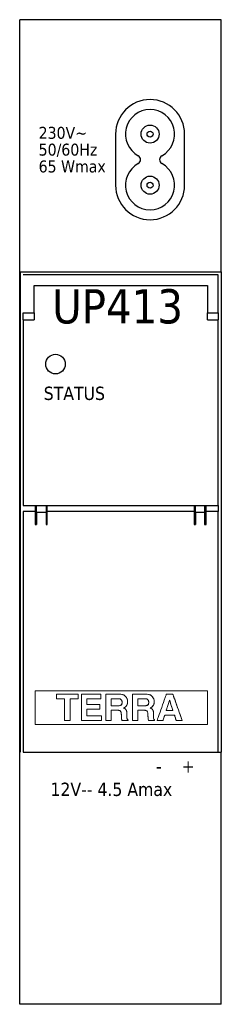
# Model space of a CAD drawing. Header units: millimetres. Extents: x 262469 to 275208, y -32539 to 9411.
# Tile 378 of 428: x 269237 to 269267, y -13188 to -13044. Entities that reach past the tile are written whole.
import ezdxf
from ezdxf.enums import TextEntityAlignment as Align

# ---------------------------------------------------------------- set-up
doc = ezdxf.new("R2010")
doc.units = ezdxf.units.MM
doc.header["$LTSCALE"] = 100
doc.layers.get('0').update_dxf_attribs({"color": 8})
doc.layers.add('$ IE_TELETECHNIKA', color=5, linetype='Continuous', lineweight=30)
doc.styles.add('TAHOMA', font='tahoma.ttf', dxfattribs={"width": 0.85})

# ---------------------------------------------------------------- blocks, each defined once
blk = doc.blocks.new('5_42369')
at = {"color": 7, "style": 'TAHOMA'}
for s, p in [('230V~', (0, 2.64)), ('50/60Hz', (0, -0.16)), ('65 Wmax', (0, -2.96))]:
    blk.add_text(s, height=1.993, dxfattribs=at).set_placement(p, align=Align.TOP_LEFT)

msp = doc.modelspace()

# ---------------------------------------------------------------- linework, layer by layer
at = {"layer": '$ IE_TELETECHNIKA', "color": 7, "linetype": 'Continuous'}
for p, q in [((269237.37, -13187.92), (269237.37, -13043.97)), ((269266.86, -13043.97), (269237.37, -13043.97)), ((269266.86, -13080.83), (269266.86, -13043.97)), ((269251.39, -13060.7), (269251.39, -13068.16)), ((269261.49, -13068.16), (269261.49, -13060.7)), ((269237.46, -13080.83), (269237.46, -13151.06)), ((269237.46, -13080.83), (269266.86, -13080.83)), ((269266.42, -13081.27), (269237.9, -13081.27)), ((269266.42, -13086.83), (269266.42, -13081.27)), ((269266.86, -13080.83), (269266.86, -13151.06)), ((269239.48, -13082.85), (269264.84, -13082.85)), ((269239.48, -13086.83), (269239.48, -13082.85)), ((269264.84, -13082.85), (269264.84, -13086.83)), ((269237.9, -13087.86), (269237.9, -13086.83)), ((269237.9, -13086.83), (269239.48, -13086.83)), ((269239.48, -13086.83), (269239.48, -13087.86)), ((269264.84, -13086.83), (269266.42, -13086.83)), ((269264.84, -13087.86), (269264.84, -13086.83)), ((269266.42, -13086.83), (269266.42, -13087.86)), ((269237.9, -13087.86), (269237.9, -13114.98)), ((269237.9, -13087.86), (269239.48, -13087.86)), ((269264.84, -13087.86), (269266.42, -13087.86)), ((269266.42, -13114.98), (269266.42, -13087.86)), ((269237.9, -13114.98), (269239.65, -13114.98)), ((269237.9, -13115.85), (269237.9, -13151.06)), ((269239.65, -13115.85), (269237.9, -13115.85)), ((269239.65, -13114.98), (269239.65, -13115.85)), ((269239.65, -13114.98), (269241.41, -13114.98)), ((269239.65, -13115.85), (269239.65, -13117.77)), ((269239.81, -13116), (269239.81, -13114.98)), ((269239.81, -13116), (269239.81, -13117.77)), ((269241.26, -13116), (269239.81, -13116)), ((269241.26, -13114.98), (269241.26, -13116)), ((269241.26, -13116), (269241.26, -13117.77)), ((269241.41, -13114.98), (269262.91, -13114.98)), ((269241.41, -13115.85), (269241.41, -13114.98)), ((269241.41, -13117.77), (269241.41, -13115.85)), ((269262.91, -13115.85), (269241.41, -13115.85)), ((269262.91, -13114.98), (269262.91, -13115.85)), ((269262.91, -13114.98), (269264.67, -13114.98)), ((269262.91, -13115.85), (269262.91, -13117.77)), ((269263.11, -13116), (269263.11, -13114.98)), ((269263.11, -13116), (269263.11, -13117.77)), ((269264.4, -13116), (269263.11, -13116)), ((269264.4, -13114.98), (269264.4, -13116)), ((269264.4, -13116), (269264.4, -13117.77)), ((269264.67, -13114.98), (269266.42, -13114.98)), ((269264.67, -13115.85), (269264.67, -13114.98)), ((269264.67, -13117.77), (269264.67, -13115.85)), ((269266.42, -13115.85), (269264.67, -13115.85)), ((269266.42, -13114.98), (269266.42, -13115.85)), ((269266.42, -13151.06), (269266.42, -13115.85)), ((269239.65, -13117.77), (269239.81, -13117.77)), ((269241.26, -13117.77), (269241.41, -13117.77)), ((269262.91, -13117.77), (269263.11, -13117.77)), ((269264.4, -13117.77), (269264.67, -13117.77)), ((269237.9, -13151.06), (269266.42, -13151.06)), ((269266.42, -13151.06), (269266.86, -13151.06)), ((269266.86, -13187.92), (269266.86, -13151.06)), ((269266.86, -13187.92), (269237.37, -13187.92))]:
    msp.add_line(p, q, dxfattribs=at)
at = {"layer": '$ IE_TELETECHNIKA', "color": 7, "linetype": 'Continuous', "lineweight": 0}
msp.add_lwpolyline([(269239.63, -13142.08), (269239.63, -13147.03), (269264.83, -13147.03), (269264.83, -13142.08), (269239.63, -13142.08)], dxfattribs=at)
for points in [[(269243.93, -13146.45), (269243.93, -13146.44), (269243.93, -13146.42), (269243.93, -13146.37), (269243.93, -13146.31), (269243.93, -13146.24), (269243.93, -13146.16), (269243.93, -13146.06), (269243.93, -13145.95), (269243.93, -13145.71), (269243.93, -13145.44), (269243.93, -13145.16), (269243.93, -13144.86), (269243.93, -13144.56), (269243.93, -13144.27), (269243.93, -13144), (269243.93, -13143.76), (269243.93, -13143.66), (269243.93, -13143.56), (269243.93, -13143.47), (269243.93, -13143.4), (269243.93, -13143.34), (269243.93, -13143.3), (269243.93, -13143.27), (269243.93, -13143.26), (269243.91, -13143.26), (269243.88, -13143.26), (269243.82, -13143.26), (269243.75, -13143.26), (269243.66, -13143.26), (269243.56, -13143.26), (269243.35, -13143.26), (269243.13, -13143.26), (269243.03, -13143.26), (269242.95, -13143.26), (269242.87, -13143.26), (269242.81, -13143.26), (269242.78, -13143.26), (269242.76, -13143.26), (269242.76, -13143.26), (269242.76, -13143.24), (269242.76, -13143.2), (269242.76, -13143.16), (269242.76, -13143.05), (269242.76, -13142.92), (269242.76, -13142.8), (269242.76, -13142.69), (269242.76, -13142.64), (269242.76, -13142.61), (269242.76, -13142.59), (269242.76, -13142.58), (269242.77, -13142.58), (269242.8, -13142.58), (269242.84, -13142.58), (269242.9, -13142.58), (269242.97, -13142.58), (269243.05, -13142.58), (269243.15, -13142.58), (269243.26, -13142.58), (269243.49, -13142.58), (269243.76, -13142.58), (269244.04, -13142.58), (269244.34, -13142.58), (269244.63, -13142.58), (269244.91, -13142.58), (269245.18, -13142.58), (269245.42, -13142.58), (269245.52, -13142.58), (269245.62, -13142.58), (269245.7, -13142.58), (269245.77, -13142.58), (269245.83, -13142.58), (269245.87, -13142.58), (269245.9, -13142.58), (269245.91, -13142.58), (269245.91, -13142.59), (269245.91, -13142.61), (269245.91, -13142.64), (269245.91, -13142.69), (269245.91, -13142.8), (269245.91, -13142.92), (269245.91, -13143.05), (269245.91, -13143.16), (269245.91, -13143.2), (269245.91, -13143.24), (269245.91, -13143.26), (269245.91, -13143.26), (269245.89, -13143.26), (269245.86, -13143.26), (269245.8, -13143.26), (269245.73, -13143.26), (269245.64, -13143.26), (269245.54, -13143.26), (269245.32, -13143.26), (269245.11, -13143.26), (269245.01, -13143.26), (269244.92, -13143.26), (269244.85, -13143.26), (269244.79, -13143.26), (269244.75, -13143.26), (269244.74, -13143.26), (269244.74, -13143.27), (269244.74, -13143.3), (269244.74, -13143.34), (269244.74, -13143.4), (269244.74, -13143.47), (269244.74, -13143.56), (269244.74, -13143.66), (269244.74, -13143.76), (269244.74, -13144), (269244.74, -13144.27), (269244.74, -13144.56), (269244.74, -13144.86), (269244.74, -13145.16), (269244.74, -13145.44), (269244.74, -13145.71), (269244.74, -13145.95), (269244.74, -13146.06), (269244.74, -13146.16), (269244.74, -13146.24), (269244.74, -13146.31), (269244.74, -13146.37), (269244.74, -13146.42), (269244.74, -13146.44), (269244.74, -13146.45), (269244.73, -13146.45), (269244.7, -13146.45), (269244.66, -13146.45), (269244.61, -13146.45), (269244.48, -13146.45), (269244.33, -13146.45), (269244.18, -13146.45), (269244.05, -13146.45), (269244, -13146.45), (269243.96, -13146.45), (269243.94, -13146.45)], [(269243.93, -13146.45), (269243.93, -13146.44), (269243.93, -13146.42), (269243.93, -13146.37), (269243.93, -13146.31), (269243.93, -13146.24), (269243.93, -13146.16), (269243.93, -13146.06), (269243.93, -13145.95), (269243.93, -13145.71), (269243.93, -13145.44), (269243.93, -13145.16), (269243.93, -13144.86), (269243.93, -13144.56), (269243.93, -13144.27), (269243.93, -13144), (269243.93, -13143.76), (269243.93, -13143.66), (269243.93, -13143.56), (269243.93, -13143.47), (269243.93, -13143.4), (269243.93, -13143.34), (269243.93, -13143.3), (269243.93, -13143.27), (269243.93, -13143.26), (269243.92, -13143.26), (269243.91, -13143.26), (269243.89, -13143.26), (269243.86, -13143.26), (269243.8, -13143.26), (269243.73, -13143.26), (269243.64, -13143.26), (269243.52, -13143.26), (269243.38, -13143.26), (269243.09, -13143.26), (269242.96, -13143.26), (269242.86, -13143.26), (269242.82, -13143.26), (269242.79, -13143.26), (269242.77, -13143.26), (269242.76, -13143.26), (269242.76, -13143.26), (269242.76, -13143.24), (269242.76, -13143.22), (269242.76, -13143.19), (269242.76, -13143.15), (269242.76, -13143.09), (269242.76, -13143.02), (269242.76, -13142.94), (269242.76, -13142.77), (269242.76, -13142.7), (269242.76, -13142.64), (269242.76, -13142.6), (269242.76, -13142.58), (269242.77, -13142.58), (269242.78, -13142.58), (269242.81, -13142.58), (269242.86, -13142.58), (269242.9, -13142.58), (269242.96, -13142.58), (269243.02, -13142.58), (269243.1, -13142.58), (269243.19, -13142.58), (269243.29, -13142.58), (269243.41, -13142.58), (269243.55, -13142.58), (269243.71, -13142.58), (269243.88, -13142.58), (269244.25, -13142.58), (269244.64, -13142.58), (269245.02, -13142.58), (269245.2, -13142.58), (269245.37, -13142.58), (269245.52, -13142.58), (269245.65, -13142.58), (269245.76, -13142.58), (269245.84, -13142.58), (269245.89, -13142.58), (269245.91, -13142.58), (269245.91, -13142.58), (269245.91, -13142.6), (269245.91, -13142.62), (269245.91, -13142.65), (269245.91, -13142.7), (269245.91, -13142.75), (269245.91, -13142.82), (269245.91, -13142.9), (269245.91, -13143.07), (269245.91, -13143.15), (269245.91, -13143.21), (269245.91, -13143.25), (269245.91, -13143.26), (269245.9, -13143.26), (269245.89, -13143.26), (269245.87, -13143.26), (269245.84, -13143.26), (269245.78, -13143.26), (269245.71, -13143.26), (269245.62, -13143.26), (269245.49, -13143.26), (269245.36, -13143.26), (269245.07, -13143.26), (269244.94, -13143.26), (269244.84, -13143.26), (269244.8, -13143.26), (269244.77, -13143.26), (269244.75, -13143.26), (269244.74, -13143.26), (269244.74, -13143.27), (269244.74, -13143.28), (269244.74, -13143.31), (269244.74, -13143.36), (269244.74, -13143.41), (269244.74, -13143.46), (269244.74, -13143.52), (269244.74, -13143.6), (269244.74, -13143.69), (269244.74, -13143.8), (269244.74, -13143.92), (269244.74, -13144.06), (269244.74, -13144.22), (269244.74, -13144.39), (269244.74, -13144.77), (269244.74, -13145.17), (269244.74, -13145.56), (269244.74, -13145.74), (269244.74, -13145.91), (269244.74, -13146.06), (269244.74, -13146.19), (269244.74, -13146.3), (269244.74, -13146.38), (269244.74, -13146.43), (269244.74, -13146.45), (269244.74, -13146.45), (269244.71, -13146.45), (269244.69, -13146.45), (269244.65, -13146.45), (269244.6, -13146.45), (269244.54, -13146.45), (269244.45, -13146.45), (269244.36, -13146.45), (269244.16, -13146.45), (269244.07, -13146.45), (269243.99, -13146.45), (269243.94, -13146.45)], [(269246.39, -13146.45), (269246.39, -13146.44), (269246.39, -13146.43), (269246.39, -13146.4), (269246.39, -13146.36), (269246.39, -13146.3), (269246.39, -13146.24), (269246.39, -13146.09), (269246.39, -13145.91), (269246.39, -13145.71), (269246.39, -13145.47), (269246.39, -13145.23), (269246.39, -13144.7), (269246.39, -13144.16), (269246.39, -13143.89), (269246.39, -13143.64), (269246.39, -13143.4), (269246.39, -13143.19), (269246.39, -13143), (269246.39, -13142.84), (269246.39, -13142.77), (269246.39, -13142.71), (269246.39, -13142.66), (269246.39, -13142.62), (269246.39, -13142.6), (269246.39, -13142.58), (269246.39, -13142.58), (269246.44, -13142.58), (269246.51, -13142.58), (269246.61, -13142.58), (269246.74, -13142.58), (269246.88, -13142.58), (269247.05, -13142.58), (269247.23, -13142.58), (269247.41, -13142.58), (269247.81, -13142.58), (269248.21, -13142.58), (269248.4, -13142.58), (269248.57, -13142.58), (269248.74, -13142.58), (269248.88, -13142.58), (269249.01, -13142.58), (269249.11, -13142.58), (269249.18, -13142.58), (269249.23, -13142.58), (269249.23, -13142.58), (269249.23, -13142.59), (269249.23, -13142.63), (269249.23, -13142.69), (269249.23, -13142.77), (269249.23, -13142.86), (269249.23, -13143.05), (269249.23, -13143.13), (269249.23, -13143.2), (269249.23, -13143.25), (269249.23, -13143.26), (269249.22, -13143.26), (269249.18, -13143.26), (269249.12, -13143.26), (269249.04, -13143.26), (269248.95, -13143.26), (269248.84, -13143.26), (269248.72, -13143.26), (269248.58, -13143.26), (269248.01, -13143.26), (269247.74, -13143.26), (269247.61, -13143.26), (269247.5, -13143.26), (269247.4, -13143.26), (269247.31, -13143.26), (269247.25, -13143.26), (269247.2, -13143.26), (269247.18, -13143.26), (269247.18, -13143.27), (269247.18, -13143.28), (269247.18, -13143.3), (269247.18, -13143.37), (269247.18, -13143.46), (269247.18, -13143.68), (269247.18, -13143.9), (269247.18, -13143.99), (269247.18, -13144.05), (269247.18, -13144.07), (269247.18, -13144.09), (269247.18, -13144.09), (269247.2, -13144.09), (269247.24, -13144.09), (269247.3, -13144.09), (269247.38, -13144.09), (269247.47, -13144.09), (269247.58, -13144.09), (269247.69, -13144.09), (269247.95, -13144.09), (269248.47, -13144.09), (269248.7, -13144.09), (269248.8, -13144.09), (269248.89, -13144.09), (269248.97, -13144.09), (269249.02, -13144.09), (269249.06, -13144.09), (269249.07, -13144.09), (269249.07, -13144.11), (269249.07, -13144.15), (269249.07, -13144.22), (269249.07, -13144.3), (269249.07, -13144.49), (269249.07, -13144.58), (269249.07, -13144.66), (269249.07, -13144.72), (269249.07, -13144.76), (269249.06, -13144.77), (269249.03, -13144.77), (269248.99, -13144.77), (269248.92, -13144.77), (269248.84, -13144.77), (269248.74, -13144.77), (269248.63, -13144.77), (269248.39, -13144.77), (269248.12, -13144.77), (269247.86, -13144.77), (269247.62, -13144.77), (269247.51, -13144.77), (269247.41, -13144.77), (269247.33, -13144.77), (269247.26, -13144.77), (269247.21, -13144.77), (269247.18, -13144.77), (269247.18, -13144.77), (269247.18, -13144.78), (269247.18, -13144.8), (269247.18, -13144.83), (269247.18, -13144.92), (269247.18, -13145.04), (269247.18, -13145.17), (269247.18, -13145.45), (269247.18, -13145.57), (269247.18, -13145.68), (269247.18, -13145.71), (269247.18, -13145.74), (269247.18, -13145.76), (269247.18, -13145.77), (269247.19, -13145.77), (269247.23, -13145.77), (269247.29, -13145.77), (269247.38, -13145.77), (269247.48, -13145.77), (269247.59, -13145.77), (269247.72, -13145.77), (269247.86, -13145.77), (269248.45, -13145.77), (269248.73, -13145.77), (269248.87, -13145.77), (269248.99, -13145.77), (269249.09, -13145.77), (269249.18, -13145.77), (269249.25, -13145.77), (269249.3, -13145.77), (269249.32, -13145.77), (269249.32, -13145.77), (269249.32, -13145.8), (269249.32, -13145.85), (269249.32, -13145.93), (269249.32, -13146.11), (269249.32, -13146.29), (269249.32, -13146.37), (269249.32, -13146.42), (269249.32, -13146.45), (269249.32, -13146.45), (269249.29, -13146.45), (269249.22, -13146.45), (269249.13, -13146.45), (269249.01, -13146.45), (269248.86, -13146.45), (269248.7, -13146.45), (269248.52, -13146.45), (269248.13, -13146.45), (269247.72, -13146.45), (269247.31, -13146.45), (269247.13, -13146.45), (269246.95, -13146.45), (269246.79, -13146.45), (269246.66, -13146.45), (269246.54, -13146.45), (269246.46, -13146.45), (269246.41, -13146.45), (269246.39, -13146.45)], [(269246.39, -13146.45), (269246.39, -13146.44), (269246.39, -13146.43), (269246.39, -13146.4), (269246.39, -13146.36), (269246.39, -13146.3), (269246.39, -13146.24), (269246.39, -13146.09), (269246.39, -13145.91), (269246.39, -13145.71), (269246.39, -13145.47), (269246.39, -13145.23), (269246.39, -13144.7), (269246.39, -13144.16), (269246.39, -13143.89), (269246.39, -13143.64), (269246.39, -13143.4), (269246.39, -13143.19), (269246.39, -13143), (269246.39, -13142.84), (269246.39, -13142.77), (269246.39, -13142.71), (269246.39, -13142.66), (269246.39, -13142.62), (269246.39, -13142.6), (269246.39, -13142.58), (269246.39, -13142.58), (269246.4, -13142.58), (269246.42, -13142.58), (269246.45, -13142.58), (269246.49, -13142.58), (269246.56, -13142.58), (269246.65, -13142.58), (269246.77, -13142.58), (269246.92, -13142.58), (269247.1, -13142.58), (269247.32, -13142.58), (269247.56, -13142.58), (269248.09, -13142.58), (269248.35, -13142.58), (269248.6, -13142.58), (269248.82, -13142.58), (269248.91, -13142.58), (269249, -13142.58), (269249.08, -13142.58), (269249.14, -13142.58), (269249.19, -13142.58), (269249.22, -13142.58), (269249.23, -13142.58), (269249.23, -13142.58), (269249.23, -13142.58), (269249.23, -13142.59), (269249.23, -13142.6), (269249.23, -13142.64), (269249.23, -13142.7), (269249.23, -13142.79), (269249.23, -13142.9), (269249.23, -13143.03), (269249.23, -13143.15), (269249.23, -13143.2), (269249.23, -13143.23), (269249.23, -13143.26), (269249.23, -13143.26), (269249.23, -13143.26), (269249.21, -13143.26), (269249.18, -13143.26), (269249.14, -13143.26), (269249.09, -13143.26), (269249.02, -13143.26), (269248.93, -13143.26), (269248.81, -13143.26), (269248.67, -13143.26), (269248.51, -13143.26), (269248.33, -13143.26), (269248.13, -13143.26), (269247.76, -13143.26), (269247.58, -13143.26), (269247.43, -13143.26), (269247.31, -13143.26), (269247.26, -13143.26), (269247.22, -13143.26), (269247.2, -13143.26), (269247.18, -13143.26), (269247.18, -13143.26), (269247.18, -13143.27), (269247.18, -13143.28), (269247.18, -13143.32), (269247.18, -13143.38), (269247.18, -13143.42), (269247.18, -13143.47), (269247.18, -13143.6), (269247.18, -13143.76), (269247.18, -13143.9), (269247.18, -13143.97), (269247.18, -13144.02), (269247.18, -13144.06), (269247.18, -13144.08), (269247.18, -13144.09), (269247.19, -13144.09), (269247.21, -13144.09), (269247.24, -13144.09), (269247.28, -13144.09), (269247.33, -13144.09), (269247.4, -13144.09), (269247.49, -13144.09), (269247.61, -13144.09), (269247.74, -13144.09), (269247.9, -13144.09), (269248.07, -13144.09), (269248.42, -13144.09), (269248.59, -13144.09), (269248.74, -13144.09), (269248.87, -13144.09), (269248.98, -13144.09), (269249.02, -13144.09), (269249.04, -13144.09), (269249.06, -13144.09), (269249.07, -13144.09), (269249.07, -13144.1), (269249.07, -13144.12), (269249.07, -13144.16), (269249.07, -13144.23), (269249.07, -13144.33), (269249.07, -13144.58), (269249.07, -13144.68), (269249.07, -13144.72), (269249.07, -13144.75), (269249.07, -13144.77), (269249.07, -13144.77), (269249.06, -13144.77), (269249.03, -13144.77), (269249, -13144.77), (269248.95, -13144.77), (269248.89, -13144.77), (269248.81, -13144.77), (269248.72, -13144.77), (269248.59, -13144.77), (269248.45, -13144.77), (269248.29, -13144.77), (269247.94, -13144.77), (269247.77, -13144.77), (269247.6, -13144.77), (269247.46, -13144.77), (269247.33, -13144.77), (269247.24, -13144.77), (269247.21, -13144.77), (269247.19, -13144.77), (269247.18, -13144.77), (269247.18, -13144.77), (269247.18, -13144.77), (269247.18, -13144.77), (269247.18, -13144.8), (269247.18, -13144.85), (269247.18, -13144.89), (269247.18, -13144.93), (269247.18, -13144.99), (269247.18, -13145.07), (269247.18, -13145.24), (269247.18, -13145.43), (269247.18, -13145.6), (269247.18, -13145.67), (269247.18, -13145.72), (269247.18, -13145.76), (269247.18, -13145.77), (269247.18, -13145.77), (269247.21, -13145.77), (269247.23, -13145.77), (269247.27, -13145.77), (269247.33, -13145.77), (269247.4, -13145.77), (269247.5, -13145.77), (269247.62, -13145.77), (269247.77, -13145.77), (269247.94, -13145.77), (269248.13, -13145.77), (269248.32, -13145.77), (269248.72, -13145.77), (269248.9, -13145.77), (269249.06, -13145.77), (269249.18, -13145.77), (269249.23, -13145.77), (269249.27, -13145.77), (269249.3, -13145.77), (269249.32, -13145.77), (269249.32, -13145.77), (269249.32, -13145.77), (269249.32, -13145.78), (269249.32, -13145.81), (269249.32, -13145.86), (269249.32, -13145.94), (269249.32, -13146.05), (269249.32, -13146.18), (269249.32, -13146.3), (269249.32, -13146.4), (269249.32, -13146.43), (269249.32, -13146.45), (269249.32, -13146.45), (269249.3, -13146.45), (269249.27, -13146.45), (269249.23, -13146.45), (269249.17, -13146.45), (269249.08, -13146.45), (269248.97, -13146.45), (269248.83, -13146.45), (269248.65, -13146.45), (269248.55, -13146.45), (269248.44, -13146.45), (269248.2, -13146.45), (269247.93, -13146.45), (269247.39, -13146.45), (269247.13, -13146.45), (269246.89, -13146.45), (269246.78, -13146.45), (269246.69, -13146.45), (269246.6, -13146.45), (269246.53, -13146.45), (269246.47, -13146.45), (269246.42, -13146.45), (269246.4, -13146.45)], [(269249.98, -13146.45), (269249.98, -13146.45), (269249.98, -13146.43), (269249.98, -13146.4), (269249.98, -13146.36), (269249.98, -13146.32), (269249.98, -13146.26), (269249.98, -13146.12), (269249.98, -13145.95), (269249.98, -13145.76), (269249.98, -13145.54), (269249.98, -13145.31), (269249.98, -13144.81), (269249.98, -13144.29), (269249.98, -13143.78), (269249.98, -13143.55), (269249.98, -13143.33), (269249.98, -13143.13), (269249.98, -13142.95), (269249.98, -13142.81), (269249.98, -13142.69), (269249.98, -13142.65), (269249.98, -13142.62), (269249.98, -13142.59), (269249.98, -13142.58), (269249.99, -13142.58), (269250.02, -13142.58), (269250.06, -13142.58), (269250.13, -13142.58), (269250.21, -13142.58), (269250.31, -13142.58), (269250.41, -13142.58), (269250.53, -13142.58), (269250.78, -13142.58), (269251.3, -13142.58), (269251.54, -13142.58), (269251.64, -13142.58), (269251.74, -13142.58), (269251.81, -13142.58), (269251.88, -13142.58), (269251.92, -13142.58), (269251.94, -13142.58), (269251.95, -13142.58), (269251.97, -13142.58), (269252.02, -13142.58), (269252.12, -13142.59), (269252.31, -13142.62), (269252.48, -13142.67), (269252.63, -13142.74), (269252.76, -13142.83), (269252.87, -13142.94), (269252.97, -13143.06), (269253.04, -13143.19), (269253.1, -13143.32), (269253.14, -13143.47), (269253.16, -13143.62), (269253.16, -13143.66), (269253.16, -13143.69), (269253.16, -13143.75), (269253.14, -13143.86), (269253.12, -13143.97), (269253.09, -13144.07), (269253.05, -13144.17), (269253, -13144.26), (269252.94, -13144.34), (269252.87, -13144.42), (269252.79, -13144.48), (269252.7, -13144.54), (269252.6, -13144.58), (269252.58, -13144.59), (269252.56, -13144.6), (269252.57, -13144.6), (269252.62, -13144.62), (269252.72, -13144.66), (269252.8, -13144.71), (269252.86, -13144.77), (269252.92, -13144.84), (269252.95, -13144.91), (269252.98, -13144.99), (269253.01, -13145.08), (269253.03, -13145.17), (269253.04, -13145.28), (269253.04, -13145.4), (269253.04, -13145.46), (269253.04, -13145.46), (269253.04, -13145.49), (269253.04, -13145.57), (269253.04, -13145.61), (269253.04, -13145.62), (269253.04, -13145.69), (269253.04, -13145.76), (269253.04, -13145.78), (269253.03, -13145.8), (269253.03, -13145.81), (269253.04, -13145.83), (269253.04, -13145.92), (269253.05, -13146), (269253.06, -13146.07), (269253.07, -13146.13), (269253.09, -13146.22), (269253.13, -13146.29), (269253.19, -13146.33), (269253.21, -13146.34), (269253.22, -13146.34), (269253.22, -13146.36), (269253.22, -13146.41), (269253.22, -13146.44), (269253.22, -13146.45), (269253.22, -13146.45), (269253.21, -13146.45), (269253.19, -13146.45), (269253.12, -13146.45), (269253.03, -13146.45), (269252.93, -13146.45), (269252.81, -13146.45), (269252.57, -13146.45), (269252.47, -13146.45), (269252.39, -13146.45), (269252.34, -13146.45), (269252.33, -13146.45), (269252.33, -13146.45), (269252.3, -13146.34), (269252.28, -13146.25), (269252.27, -13146.16), (269252.25, -13146), (269252.24, -13145.83), (269252.24, -13145.63), (269252.24, -13145.55), (269252.23, -13145.49), (269252.23, -13145.47), (269252.23, -13145.45), (269252.23, -13145.4), (269252.22, -13145.31), (269252.2, -13145.23), (269252.17, -13145.16), (269252.14, -13145.1), (269252.11, -13145.05), (269252.06, -13145.01), (269251.99, -13144.98), (269251.9, -13144.96), (269251.8, -13144.95), (269251.68, -13144.94), (269251.64, -13144.94), (269251.63, -13144.94), (269251.6, -13144.94), (269251.53, -13144.94), (269251.44, -13144.94), (269251.22, -13144.94), (269251, -13144.94), (269250.9, -13144.94), (269250.83, -13144.94), (269250.78, -13144.94), (269250.77, -13144.94), (269250.77, -13144.96), (269250.77, -13144.99), (269250.77, -13145.04), (269250.77, -13145.1), (269250.77, -13145.17), (269250.77, -13145.25), (269250.77, -13145.43), (269250.77, -13145.84), (269250.77, -13146.03), (269250.77, -13146.2), (269250.77, -13146.27), (269250.77, -13146.34), (269250.77, -13146.39), (269250.77, -13146.42), (269250.77, -13146.45), (269250.77, -13146.45), (269250.75, -13146.45), (269250.7, -13146.45), (269250.62, -13146.45), (269250.53, -13146.45), (269250.42, -13146.45), (269250.22, -13146.45), (269250.12, -13146.45), (269250.05, -13146.45), (269250, -13146.45)], [(269249.98, -13146.45), (269249.98, -13146.45), (269249.98, -13146.43), (269249.98, -13146.4), (269249.98, -13146.36), (269249.98, -13146.32), (269249.98, -13146.26), (269249.98, -13146.12), (269249.98, -13145.95), (269249.98, -13145.76), (269249.98, -13145.54), (269249.98, -13145.31), (269249.98, -13144.81), (269249.98, -13144.29), (269249.98, -13143.78), (269249.98, -13143.55), (269249.98, -13143.33), (269249.98, -13143.13), (269249.98, -13142.95), (269249.98, -13142.81), (269249.98, -13142.69), (269249.98, -13142.65), (269249.98, -13142.62), (269249.98, -13142.59), (269249.98, -13142.58), (269249.98, -13142.58), (269250, -13142.58), (269250.02, -13142.58), (269250.05, -13142.58), (269250.09, -13142.58), (269250.15, -13142.58), (269250.22, -13142.58), (269250.31, -13142.58), (269250.42, -13142.58), (269250.56, -13142.58), (269250.71, -13142.58), (269250.88, -13142.58), (269251.23, -13142.58), (269251.4, -13142.58), (269251.56, -13142.58), (269251.7, -13142.58), (269251.81, -13142.58), (269251.9, -13142.58), (269251.92, -13142.58), (269251.94, -13142.58), (269251.96, -13142.58), (269252, -13142.58), (269252.06, -13142.58), (269252.15, -13142.59), (269252.33, -13142.61), (269252.42, -13142.63), (269252.51, -13142.66), (269252.6, -13142.7), (269252.7, -13142.77), (269252.8, -13142.86), (269252.82, -13142.89), (269252.84, -13142.9), (269252.84, -13142.9), (269252.84, -13142.91), (269252.86, -13142.93), (269252.89, -13142.96), (269252.93, -13143.01), (269252.98, -13143.07), (269253.06, -13143.19), (269253.09, -13143.27), (269253.12, -13143.35), (269253.14, -13143.46), (269253.15, -13143.58), (269253.16, -13143.66), (269253.16, -13143.67), (269253.16, -13143.68), (269253.16, -13143.72), (269253.15, -13143.76), (269253.15, -13143.87), (269253.13, -13143.98), (269253.11, -13144.04), (269253.08, -13144.11), (269253.04, -13144.19), (269253.02, -13144.23), (269253.01, -13144.24), (269253.01, -13144.24), (269253.01, -13144.24), (269253, -13144.26), (269252.98, -13144.28), (269252.93, -13144.35), (269252.87, -13144.43), (269252.83, -13144.46), (269252.78, -13144.5), (269252.72, -13144.53), (269252.64, -13144.57), (269252.59, -13144.59), (269252.56, -13144.6), (269252.56, -13144.6), (269252.57, -13144.6), (269252.6, -13144.61), (269252.64, -13144.63), (269252.73, -13144.67), (269252.81, -13144.71), (269252.85, -13144.75), (269252.89, -13144.79), (269252.95, -13144.9), (269252.96, -13144.91), (269252.96, -13144.93), (269252.99, -13144.99), (269253.01, -13145.08), (269253.02, -13145.13), (269253.03, -13145.18), (269253.04, -13145.25), (269253.04, -13145.34), (269253.04, -13145.46), (269253.04, -13145.46), (269253.04, -13145.47), (269253.04, -13145.49), (269253.04, -13145.54), (269253.04, -13145.59), (269253.04, -13145.61), (269253.04, -13145.62), (269253.04, -13145.63), (269253.04, -13145.66), (269253.03, -13145.8), (269253.04, -13145.82), (269253.04, -13145.85), (269253.04, -13145.93), (269253.06, -13146.09), (269253.07, -13146.17), (269253.08, -13146.19), (269253.08, -13146.19), (269253.08, -13146.2), (269253.09, -13146.23), (269253.11, -13146.27), (269253.13, -13146.3), (269253.17, -13146.33), (269253.2, -13146.34), (269253.22, -13146.34), (269253.22, -13146.34), (269253.22, -13146.35), (269253.22, -13146.36), (269253.22, -13146.38), (269253.22, -13146.42), (269253.22, -13146.45), (269253.22, -13146.45), (269253.21, -13146.45), (269253.18, -13146.45), (269253.12, -13146.45), (269253.08, -13146.45), (269253.03, -13146.45), (269252.97, -13146.45), (269252.9, -13146.45), (269252.74, -13146.45), (269252.59, -13146.45), (269252.45, -13146.45), (269252.4, -13146.45), (269252.36, -13146.45), (269252.33, -13146.45), (269252.33, -13146.45), (269252.32, -13146.43), (269252.31, -13146.39), (269252.29, -13146.29), (269252.28, -13146.22), (269252.27, -13146.18), (269252.27, -13146.18), (269252.27, -13146.16), (269252.26, -13146.12), (269252.25, -13146.03), (269252.25, -13145.96), (269252.25, -13145.95), (269252.25, -13145.92), (269252.24, -13145.87), (269252.24, -13145.83), (269252.24, -13145.76), (269252.24, -13145.71), (269252.24, -13145.7), (269252.24, -13145.7), (269252.24, -13145.7), (269252.24, -13145.67), (269252.23, -13145.49), (269252.23, -13145.46), (269252.23, -13145.39), (269252.22, -13145.3), (269252.2, -13145.21), (269252.16, -13145.13), (269252.14, -13145.09), (269252.12, -13145.07), (269252.12, -13145.06), (269252.1, -13145.04), (269252.06, -13145.01), (269252, -13144.98), (269251.95, -13144.96), (269251.89, -13144.95), (269251.82, -13144.94), (269251.71, -13144.94), (269251.65, -13144.94), (269251.63, -13144.94), (269251.63, -13144.94), (269251.63, -13144.94), (269251.63, -13144.94), (269251.62, -13144.94), (269251.59, -13144.94), (269251.53, -13144.94), (269251.49, -13144.94), (269251.44, -13144.94), (269251.31, -13144.94), (269251.16, -13144.94), (269251.01, -13144.94), (269250.88, -13144.94), (269250.83, -13144.94), (269250.79, -13144.94), (269250.78, -13144.94), (269250.77, -13144.94), (269250.77, -13144.94), (269250.77, -13144.96), (269250.77, -13144.98), (269250.77, -13145.01), (269250.77, -13145.06), (269250.77, -13145.11), (269250.77, -13145.18), (269250.77, -13145.26), (269250.77, -13145.36), (269250.77, -13145.47), (269250.77, -13145.74), (269250.77, -13146), (269250.77, -13146.13), (269250.77, -13146.24), (269250.77, -13146.33), (269250.77, -13146.4), (269250.77, -13146.44), (269250.77, -13146.45), (269250.77, -13146.45), (269250.76, -13146.45), (269250.74, -13146.45), (269250.69, -13146.45), (269250.62, -13146.45), (269250.51, -13146.45), (269250.38, -13146.45), (269250.23, -13146.45), (269250.11, -13146.45), (269250.06, -13146.45), (269250.02, -13146.45), (269249.99, -13146.45)], [(269250.77, -13144.29), (269250.78, -13144.29), (269250.8, -13144.29), (269250.83, -13144.29), (269250.87, -13144.29), (269250.97, -13144.29), (269251.09, -13144.29), (269251.37, -13144.29), (269251.5, -13144.29), (269251.62, -13144.29), (269251.71, -13144.29), (269251.75, -13144.29), (269251.77, -13144.29), (269251.78, -13144.29), (269251.78, -13144.29), (269251.79, -13144.29), (269251.82, -13144.29), (269251.91, -13144.28), (269252, -13144.26), (269252.08, -13144.23), (269252.15, -13144.2), (269252.21, -13144.15), (269252.26, -13144.1), (269252.29, -13144.03), (269252.32, -13143.96), (269252.34, -13143.88), (269252.35, -13143.78), (269252.35, -13143.76), (269252.35, -13143.74), (269252.35, -13143.72), (269252.34, -13143.65), (269252.33, -13143.58), (269252.3, -13143.51), (269252.27, -13143.45), (269252.23, -13143.39), (269252.17, -13143.35), (269252.11, -13143.31), (269252.03, -13143.28), (269251.94, -13143.26), (269251.84, -13143.25), (269251.81, -13143.25), (269251.8, -13143.25), (269251.8, -13143.25), (269251.78, -13143.25), (269251.76, -13143.25), (269251.68, -13143.25), (269251.56, -13143.25), (269251.43, -13143.25), (269251.29, -13143.25), (269251.14, -13143.25), (269251.01, -13143.25), (269250.9, -13143.25), (269250.82, -13143.25), (269250.79, -13143.25), (269250.78, -13143.25), (269250.77, -13143.25), (269250.77, -13143.27), (269250.77, -13143.29), (269250.77, -13143.32), (269250.77, -13143.42), (269250.77, -13143.54), (269250.77, -13143.67), (269250.77, -13143.96), (269250.77, -13144.09), (269250.77, -13144.19), (269250.77, -13144.23), (269250.77, -13144.26), (269250.77, -13144.28)], [(269250.77, -13144.29), (269250.78, -13144.29), (269250.8, -13144.29), (269250.83, -13144.29), (269250.87, -13144.29), (269250.97, -13144.29), (269251.09, -13144.29), (269251.37, -13144.29), (269251.5, -13144.29), (269251.62, -13144.29), (269251.71, -13144.29), (269251.75, -13144.29), (269251.77, -13144.29), (269251.78, -13144.29), (269251.81, -13144.29), (269251.87, -13144.28), (269251.94, -13144.28), (269252.11, -13144.24), (269252.19, -13144.21), (269252.25, -13144.16), (269252.3, -13144.08), (269252.32, -13144.03), (269252.33, -13143.97), (269252.34, -13143.9), (269252.35, -13143.81), (269252.35, -13143.77), (269252.35, -13143.75), (269252.35, -13143.75), (269252.35, -13143.75), (269252.35, -13143.75), (269252.35, -13143.73), (269252.35, -13143.71), (269252.34, -13143.64), (269252.33, -13143.56), (269252.3, -13143.49), (269252.27, -13143.44), (269252.23, -13143.39), (269252.22, -13143.39), (269252.21, -13143.38), (269252.17, -13143.34), (269252.11, -13143.3), (269252.07, -13143.28), (269252.02, -13143.27), (269251.96, -13143.26), (269251.87, -13143.26), (269251.82, -13143.25), (269251.81, -13143.25), (269251.8, -13143.25), (269251.8, -13143.25), (269251.8, -13143.25), (269251.78, -13143.25), (269251.74, -13143.25), (269251.71, -13143.25), (269251.66, -13143.25), (269251.61, -13143.25), (269251.54, -13143.25), (269251.47, -13143.25), (269251.38, -13143.25), (269251.19, -13143.25), (269251, -13143.25), (269250.92, -13143.25), (269250.86, -13143.25), (269250.81, -13143.25), (269250.78, -13143.25), (269250.77, -13143.25), (269250.77, -13143.26), (269250.77, -13143.29), (269250.77, -13143.34), (269250.77, -13143.38), (269250.77, -13143.43), (269250.77, -13143.49), (269250.77, -13143.56), (269250.77, -13143.74), (269250.77, -13143.93), (269250.77, -13144.11), (269250.77, -13144.18), (269250.77, -13144.24), (269250.77, -13144.27)], [(269253.87, -13146.45), (269253.87, -13146.45), (269253.87, -13146.43), (269253.87, -13146.4), (269253.87, -13146.36), (269253.87, -13146.32), (269253.87, -13146.26), (269253.87, -13146.12), (269253.87, -13145.95), (269253.87, -13145.76), (269253.87, -13145.54), (269253.87, -13145.31), (269253.87, -13144.81), (269253.87, -13144.29), (269253.87, -13143.78), (269253.87, -13143.55), (269253.87, -13143.33), (269253.87, -13143.13), (269253.87, -13142.95), (269253.87, -13142.81), (269253.87, -13142.69), (269253.87, -13142.65), (269253.87, -13142.62), (269253.87, -13142.59), (269253.87, -13142.58), (269253.88, -13142.58), (269253.91, -13142.58), (269253.96, -13142.58), (269254.02, -13142.58), (269254.1, -13142.58), (269254.2, -13142.58), (269254.3, -13142.58), (269254.42, -13142.58), (269254.67, -13142.58), (269255.2, -13142.58), (269255.43, -13142.58), (269255.54, -13142.58), (269255.63, -13142.58), (269255.71, -13142.58), (269255.77, -13142.58), (269255.81, -13142.58), (269255.84, -13142.58), (269255.84, -13142.58), (269255.86, -13142.58), (269255.92, -13142.58), (269256.01, -13142.59), (269256.2, -13142.62), (269256.37, -13142.67), (269256.52, -13142.74), (269256.65, -13142.83), (269256.76, -13142.94), (269256.86, -13143.06), (269256.94, -13143.19), (269256.99, -13143.32), (269257.03, -13143.47), (269257.05, -13143.62), (269257.05, -13143.66), (269257.05, -13143.69), (269257.05, -13143.75), (269257.03, -13143.86), (269257.01, -13143.97), (269256.98, -13144.07), (269256.94, -13144.17), (269256.89, -13144.26), (269256.83, -13144.34), (269256.76, -13144.42), (269256.68, -13144.48), (269256.59, -13144.54), (269256.49, -13144.58), (269256.47, -13144.59), (269256.45, -13144.6), (269256.46, -13144.6), (269256.52, -13144.62), (269256.61, -13144.66), (269256.69, -13144.71), (269256.75, -13144.77), (269256.81, -13144.84), (269256.85, -13144.91), (269256.88, -13144.99), (269256.9, -13145.08), (269256.92, -13145.17), (269256.93, -13145.28), (269256.94, -13145.4), (269256.94, -13145.46), (269256.94, -13145.46), (269256.94, -13145.49), (269256.94, -13145.57), (269256.94, -13145.61), (269256.94, -13145.62), (269256.94, -13145.69), (269256.93, -13145.76), (269256.93, -13145.78), (269256.93, -13145.8), (269256.93, -13145.81), (269256.93, -13145.83), (269256.93, -13145.92), (269256.94, -13146), (269256.95, -13146.07), (269256.96, -13146.13), (269256.98, -13146.22), (269257.02, -13146.29), (269257.09, -13146.33), (269257.1, -13146.34), (269257.11, -13146.34), (269257.11, -13146.36), (269257.11, -13146.41), (269257.11, -13146.44), (269257.11, -13146.45), (269257.11, -13146.45), (269257.1, -13146.45), (269257.08, -13146.45), (269257.02, -13146.45), (269256.92, -13146.45), (269256.82, -13146.45), (269256.7, -13146.45), (269256.46, -13146.45), (269256.36, -13146.45), (269256.28, -13146.45), (269256.23, -13146.45), (269256.22, -13146.45), (269256.22, -13146.45), (269256.19, -13146.34), (269256.17, -13146.25), (269256.16, -13146.16), (269256.14, -13146), (269256.13, -13145.83), (269256.13, -13145.63), (269256.13, -13145.55), (269256.12, -13145.49), (269256.12, -13145.47), (269256.12, -13145.45), (269256.12, -13145.4), (269256.11, -13145.31), (269256.09, -13145.23), (269256.07, -13145.16), (269256.04, -13145.1), (269256, -13145.05), (269255.95, -13145.01), (269255.88, -13144.98), (269255.79, -13144.96), (269255.69, -13144.95), (269255.57, -13144.94), (269255.53, -13144.94), (269255.52, -13144.94), (269255.49, -13144.94), (269255.42, -13144.94), (269255.34, -13144.94), (269255.12, -13144.94), (269254.89, -13144.94), (269254.8, -13144.94), (269254.72, -13144.94), (269254.68, -13144.94), (269254.67, -13144.94), (269254.67, -13144.96), (269254.67, -13144.99), (269254.67, -13145.04), (269254.67, -13145.1), (269254.67, -13145.17), (269254.67, -13145.25), (269254.67, -13145.43), (269254.67, -13145.84), (269254.67, -13146.03), (269254.67, -13146.2), (269254.67, -13146.27), (269254.67, -13146.34), (269254.67, -13146.39), (269254.67, -13146.42), (269254.67, -13146.45), (269254.66, -13146.45), (269254.64, -13146.45), (269254.59, -13146.45), (269254.51, -13146.45), (269254.42, -13146.45), (269254.32, -13146.45), (269254.11, -13146.45), (269254.02, -13146.45), (269253.94, -13146.45), (269253.89, -13146.45)], [(269253.87, -13146.45), (269253.87, -13146.45), (269253.87, -13146.43), (269253.87, -13146.4), (269253.87, -13146.36), (269253.87, -13146.32), (269253.87, -13146.26), (269253.87, -13146.12), (269253.87, -13145.95), (269253.87, -13145.76), (269253.87, -13145.54), (269253.87, -13145.31), (269253.87, -13144.81), (269253.87, -13144.29), (269253.87, -13143.78), (269253.87, -13143.55), (269253.87, -13143.33), (269253.87, -13143.13), (269253.87, -13142.95), (269253.87, -13142.81), (269253.87, -13142.69), (269253.87, -13142.65), (269253.87, -13142.62), (269253.87, -13142.59), (269253.87, -13142.58), (269253.88, -13142.58), (269253.89, -13142.58), (269253.91, -13142.58), (269253.94, -13142.58), (269253.98, -13142.58), (269254.04, -13142.58), (269254.11, -13142.58), (269254.2, -13142.58), (269254.31, -13142.58), (269254.45, -13142.58), (269254.6, -13142.58), (269254.77, -13142.58), (269255.12, -13142.58), (269255.29, -13142.58), (269255.45, -13142.58), (269255.59, -13142.58), (269255.7, -13142.58), (269255.79, -13142.58), (269255.81, -13142.58), (269255.83, -13142.58), (269255.85, -13142.58), (269255.89, -13142.58), (269255.95, -13142.58), (269256.04, -13142.59), (269256.22, -13142.61), (269256.31, -13142.63), (269256.4, -13142.66), (269256.49, -13142.7), (269256.59, -13142.77), (269256.69, -13142.86), (269256.72, -13142.89), (269256.73, -13142.9), (269256.73, -13142.9), (269256.74, -13142.91), (269256.75, -13142.93), (269256.79, -13142.96), (269256.83, -13143.01), (269256.87, -13143.07), (269256.95, -13143.19), (269256.99, -13143.27), (269257.01, -13143.35), (269257.03, -13143.46), (269257.05, -13143.58), (269257.05, -13143.66), (269257.05, -13143.67), (269257.05, -13143.68), (269257.05, -13143.72), (269257.05, -13143.76), (269257.04, -13143.87), (269257.02, -13143.98), (269257, -13144.04), (269256.97, -13144.11), (269256.93, -13144.19), (269256.91, -13144.23), (269256.9, -13144.24), (269256.9, -13144.24), (269256.9, -13144.24), (269256.89, -13144.26), (269256.87, -13144.28), (269256.82, -13144.35), (269256.76, -13144.43), (269256.72, -13144.46), (269256.67, -13144.5), (269256.61, -13144.53), (269256.53, -13144.57), (269256.48, -13144.59), (269256.46, -13144.6), (269256.45, -13144.6), (269256.47, -13144.6), (269256.49, -13144.61), (269256.53, -13144.63), (269256.62, -13144.67), (269256.71, -13144.71), (269256.74, -13144.75), (269256.78, -13144.79), (269256.84, -13144.9), (269256.85, -13144.91), (269256.86, -13144.93), (269256.88, -13144.99), (269256.9, -13145.08), (269256.92, -13145.13), (269256.92, -13145.18), (269256.93, -13145.25), (269256.93, -13145.34), (269256.94, -13145.46), (269256.94, -13145.46), (269256.94, -13145.47), (269256.94, -13145.49), (269256.94, -13145.54), (269256.94, -13145.59), (269256.94, -13145.61), (269256.94, -13145.62), (269256.94, -13145.63), (269256.94, -13145.66), (269256.93, -13145.8), (269256.93, -13145.82), (269256.93, -13145.85), (269256.93, -13145.93), (269256.95, -13146.09), (269256.97, -13146.17), (269256.97, -13146.19), (269256.97, -13146.19), (269256.97, -13146.2), (269256.98, -13146.23), (269257, -13146.27), (269257.02, -13146.3), (269257.06, -13146.33), (269257.09, -13146.34), (269257.11, -13146.34), (269257.11, -13146.34), (269257.11, -13146.35), (269257.11, -13146.36), (269257.11, -13146.38), (269257.11, -13146.42), (269257.11, -13146.45), (269257.11, -13146.45), (269257.1, -13146.45), (269257.07, -13146.45), (269257.01, -13146.45), (269256.97, -13146.45), (269256.92, -13146.45), (269256.86, -13146.45), (269256.79, -13146.45), (269256.64, -13146.45), (269256.48, -13146.45), (269256.34, -13146.45), (269256.29, -13146.45), (269256.25, -13146.45), (269256.23, -13146.45), (269256.22, -13146.45), (269256.21, -13146.43), (269256.2, -13146.39), (269256.18, -13146.29), (269256.17, -13146.22), (269256.16, -13146.18), (269256.16, -13146.18), (269256.16, -13146.16), (269256.15, -13146.12), (269256.14, -13146.03), (269256.14, -13145.96), (269256.14, -13145.95), (269256.14, -13145.92), (269256.14, -13145.87), (269256.13, -13145.83), (269256.13, -13145.76), (269256.13, -13145.71), (269256.13, -13145.7), (269256.13, -13145.7), (269256.13, -13145.7), (269256.13, -13145.67), (269256.12, -13145.49), (269256.12, -13145.46), (269256.12, -13145.39), (269256.11, -13145.3), (269256.09, -13145.21), (269256.06, -13145.13), (269256.03, -13145.09), (269256.01, -13145.07), (269256.01, -13145.06), (269255.99, -13145.04), (269255.95, -13145.01), (269255.89, -13144.98), (269255.84, -13144.96), (269255.79, -13144.95), (269255.71, -13144.94), (269255.6, -13144.94), (269255.54, -13144.94), (269255.53, -13144.94), (269255.53, -13144.94), (269255.53, -13144.94), (269255.52, -13144.94), (269255.51, -13144.94), (269255.48, -13144.94), (269255.42, -13144.94), (269255.38, -13144.94), (269255.33, -13144.94), (269255.2, -13144.94), (269255.05, -13144.94), (269254.9, -13144.94), (269254.77, -13144.94), (269254.72, -13144.94), (269254.69, -13144.94), (269254.67, -13144.94), (269254.67, -13144.94), (269254.67, -13144.94), (269254.67, -13144.96), (269254.67, -13144.98), (269254.67, -13145.01), (269254.67, -13145.06), (269254.67, -13145.11), (269254.67, -13145.18), (269254.67, -13145.26), (269254.67, -13145.36), (269254.67, -13145.47), (269254.67, -13145.74), (269254.67, -13146), (269254.67, -13146.13), (269254.67, -13146.24), (269254.67, -13146.33), (269254.67, -13146.4), (269254.67, -13146.44), (269254.67, -13146.45), (269254.66, -13146.45), (269254.65, -13146.45), (269254.63, -13146.45), (269254.58, -13146.45), (269254.51, -13146.45), (269254.4, -13146.45), (269254.27, -13146.45), (269254.13, -13146.45), (269254, -13146.45), (269253.95, -13146.45), (269253.91, -13146.45), (269253.88, -13146.45)], [(269254.67, -13144.29), (269254.67, -13144.29), (269254.69, -13144.29), (269254.72, -13144.29), (269254.76, -13144.29), (269254.86, -13144.29), (269254.98, -13144.29), (269255.26, -13144.29), (269255.4, -13144.29), (269255.51, -13144.29), (269255.61, -13144.29), (269255.64, -13144.29), (269255.66, -13144.29), (269255.67, -13144.29), (269255.67, -13144.29), (269255.68, -13144.29), (269255.71, -13144.29), (269255.81, -13144.28), (269255.89, -13144.26), (269255.97, -13144.23), (269256.04, -13144.2), (269256.1, -13144.15), (269256.15, -13144.1), (269256.19, -13144.03), (269256.21, -13143.96), (269256.23, -13143.88), (269256.24, -13143.78), (269256.24, -13143.76), (269256.24, -13143.74), (269256.24, -13143.72), (269256.23, -13143.65), (269256.22, -13143.58), (269256.19, -13143.51), (269256.16, -13143.45), (269256.12, -13143.39), (269256.07, -13143.35), (269256, -13143.31), (269255.92, -13143.28), (269255.83, -13143.26), (269255.73, -13143.25), (269255.7, -13143.25), (269255.69, -13143.25), (269255.69, -13143.25), (269255.68, -13143.25), (269255.65, -13143.25), (269255.57, -13143.25), (269255.45, -13143.25), (269255.32, -13143.25), (269255.18, -13143.25), (269255.04, -13143.25), (269254.9, -13143.25), (269254.79, -13143.25), (269254.71, -13143.25), (269254.68, -13143.25), (269254.67, -13143.25), (269254.67, -13143.25), (269254.67, -13143.27), (269254.67, -13143.29), (269254.67, -13143.32), (269254.67, -13143.42), (269254.67, -13143.54), (269254.67, -13143.67), (269254.67, -13143.96), (269254.67, -13144.09), (269254.67, -13144.19), (269254.67, -13144.23), (269254.67, -13144.26), (269254.67, -13144.28)], [(269254.67, -13144.29), (269254.67, -13144.29), (269254.69, -13144.29), (269254.72, -13144.29), (269254.76, -13144.29), (269254.86, -13144.29), (269254.98, -13144.29), (269255.26, -13144.29), (269255.4, -13144.29), (269255.51, -13144.29), (269255.61, -13144.29), (269255.64, -13144.29), (269255.66, -13144.29), (269255.67, -13144.29), (269255.7, -13144.29), (269255.76, -13144.28), (269255.84, -13144.28), (269256, -13144.24), (269256.08, -13144.21), (269256.14, -13144.16), (269256.19, -13144.08), (269256.21, -13144.03), (269256.23, -13143.97), (269256.24, -13143.9), (269256.24, -13143.81), (269256.24, -13143.77), (269256.24, -13143.75), (269256.24, -13143.75), (269256.24, -13143.75), (269256.24, -13143.75), (269256.24, -13143.73), (269256.24, -13143.71), (269256.24, -13143.64), (269256.22, -13143.56), (269256.19, -13143.49), (269256.16, -13143.44), (269256.12, -13143.39), (269256.11, -13143.39), (269256.1, -13143.38), (269256.06, -13143.34), (269256, -13143.3), (269255.96, -13143.28), (269255.91, -13143.27), (269255.85, -13143.26), (269255.76, -13143.26), (269255.71, -13143.25), (269255.7, -13143.25), (269255.69, -13143.25), (269255.69, -13143.25), (269255.69, -13143.25), (269255.67, -13143.25), (269255.63, -13143.25), (269255.6, -13143.25), (269255.56, -13143.25), (269255.5, -13143.25), (269255.44, -13143.25), (269255.36, -13143.25), (269255.27, -13143.25), (269255.08, -13143.25), (269254.9, -13143.25), (269254.82, -13143.25), (269254.75, -13143.25), (269254.7, -13143.25), (269254.67, -13143.25), (269254.67, -13143.25), (269254.67, -13143.26), (269254.67, -13143.29), (269254.67, -13143.34), (269254.67, -13143.38), (269254.67, -13143.43), (269254.67, -13143.49), (269254.67, -13143.56), (269254.67, -13143.74), (269254.67, -13143.93), (269254.67, -13144.11), (269254.67, -13144.18), (269254.67, -13144.24), (269254.67, -13144.27)], [(269257.46, -13146.45), (269257.47, -13146.44), (269257.48, -13146.41), (269257.5, -13146.36), (269257.52, -13146.28), (269257.55, -13146.2), (269257.59, -13146.09), (269257.63, -13145.98), (269257.68, -13145.85), (269257.73, -13145.71), (269257.78, -13145.55), (269257.9, -13145.23), (269258.02, -13144.88), (269258.15, -13144.52), (269258.28, -13144.16), (269258.4, -13143.81), (269258.52, -13143.48), (269258.57, -13143.33), (269258.62, -13143.19), (269258.67, -13143.06), (269258.71, -13142.94), (269258.75, -13142.84), (269258.78, -13142.75), (269258.8, -13142.68), (269258.82, -13142.62), (269258.83, -13142.59), (269258.84, -13142.58), (269258.85, -13142.58), (269258.88, -13142.58), (269258.92, -13142.58), (269258.98, -13142.58), (269259.13, -13142.58), (269259.3, -13142.58), (269259.48, -13142.58), (269259.63, -13142.58), (269259.69, -13142.58), (269259.73, -13142.58), (269259.76, -13142.58), (269259.77, -13142.58), (269259.78, -13142.59), (269259.79, -13142.62), (269259.81, -13142.68), (269259.83, -13142.75), (269259.86, -13142.84), (269259.9, -13142.94), (269259.94, -13143.06), (269259.99, -13143.19), (269260.04, -13143.33), (269260.09, -13143.48), (269260.21, -13143.81), (269260.33, -13144.16), (269260.46, -13144.52), (269260.58, -13144.88), (269260.71, -13145.23), (269260.82, -13145.55), (269260.88, -13145.71), (269260.93, -13145.85), (269260.97, -13145.98), (269261.01, -13146.09), (269261.05, -13146.2), (269261.08, -13146.28), (269261.11, -13146.36), (269261.12, -13146.41), (269261.14, -13146.44), (269261.14, -13146.45), (269261.13, -13146.45), (269261.1, -13146.45), (269261.06, -13146.45), (269261, -13146.45), (269260.86, -13146.45), (269260.7, -13146.45), (269260.54, -13146.45), (269260.4, -13146.45), (269260.34, -13146.45), (269260.3, -13146.45), (269260.27, -13146.45), (269260.26, -13146.45), (269260.25, -13146.44), (269260.25, -13146.42), (269260.24, -13146.38), (269260.22, -13146.33), (269260.18, -13146.2), (269260.14, -13146.05), (269260.09, -13145.91), (269260.05, -13145.78), (269260.04, -13145.73), (269260.03, -13145.69), (269260.02, -13145.66), (269260.02, -13145.65), (269260, -13145.65), (269259.95, -13145.65), (269259.88, -13145.65), (269259.79, -13145.65), (269259.68, -13145.65), (269259.56, -13145.65), (269259.3, -13145.65), (269259.04, -13145.65), (269258.92, -13145.65), (269258.81, -13145.65), (269258.72, -13145.65), (269258.65, -13145.65), (269258.6, -13145.65), (269258.59, -13145.65), (269258.59, -13145.66), (269258.58, -13145.69), (269258.56, -13145.73), (269258.55, -13145.78), (269258.5, -13145.91), (269258.45, -13146.05), (269258.4, -13146.2), (269258.36, -13146.33), (269258.34, -13146.38), (269258.33, -13146.42), (269258.32, -13146.44), (269258.31, -13146.45), (269258.3, -13146.45), (269258.28, -13146.45), (269258.24, -13146.45), (269258.18, -13146.45), (269258.05, -13146.45), (269257.89, -13146.45), (269257.73, -13146.45), (269257.6, -13146.45), (269257.54, -13146.45), (269257.5, -13146.45), (269257.47, -13146.45)], [(269257.46, -13146.45), (269257.47, -13146.44), (269257.48, -13146.41), (269257.5, -13146.36), (269257.52, -13146.28), (269257.55, -13146.2), (269257.59, -13146.09), (269257.63, -13145.98), (269257.68, -13145.85), (269257.73, -13145.71), (269257.78, -13145.55), (269257.9, -13145.23), (269258.02, -13144.88), (269258.15, -13144.52), (269258.28, -13144.16), (269258.4, -13143.81), (269258.52, -13143.48), (269258.57, -13143.33), (269258.62, -13143.19), (269258.67, -13143.06), (269258.71, -13142.94), (269258.75, -13142.84), (269258.78, -13142.75), (269258.8, -13142.68), (269258.82, -13142.62), (269258.83, -13142.59), (269258.84, -13142.58), (269258.84, -13142.58), (269258.87, -13142.58), (269258.89, -13142.58), (269258.94, -13142.58), (269258.99, -13142.58), (269259.07, -13142.58), (269259.17, -13142.58), (269259.28, -13142.58), (269259.51, -13142.58), (269259.61, -13142.58), (269259.7, -13142.58), (269259.75, -13142.58), (269259.77, -13142.58), (269259.77, -13142.58), (269259.77, -13142.58), (269259.78, -13142.6), (269259.79, -13142.63), (269259.8, -13142.66), (269259.82, -13142.7), (269259.83, -13142.75), (269259.86, -13142.82), (269259.88, -13142.9), (269259.92, -13142.99), (269259.96, -13143.1), (269260, -13143.23), (269260.05, -13143.38), (269260.11, -13143.55), (269260.18, -13143.74), (269260.26, -13143.95), (269260.34, -13144.18), (269260.42, -13144.41), (269260.59, -13144.89), (269260.76, -13145.36), (269260.83, -13145.58), (269260.91, -13145.79), (269260.97, -13145.97), (269261.03, -13146.13), (269261.07, -13146.27), (269261.09, -13146.32), (269261.11, -13146.37), (269261.12, -13146.4), (269261.13, -13146.43), (269261.14, -13146.45), (269261.14, -13146.45), (269261.14, -13146.45), (269261.11, -13146.45), (269261.09, -13146.45), (269261.05, -13146.45), (269260.99, -13146.45), (269260.92, -13146.45), (269260.83, -13146.45), (269260.72, -13146.45), (269260.51, -13146.45), (269260.41, -13146.45), (269260.33, -13146.45), (269260.28, -13146.45), (269260.26, -13146.45), (269260.26, -13146.45), (269260.26, -13146.45), (269260.25, -13146.43), (269260.24, -13146.4), (269260.23, -13146.37), (269260.22, -13146.32), (269260.2, -13146.25), (269260.17, -13146.17), (269260.14, -13146.07), (269260.08, -13145.88), (269260.06, -13145.79), (269260.04, -13145.72), (269260.02, -13145.67), (269260.02, -13145.65), (269260.01, -13145.65), (269260, -13145.65), (269259.97, -13145.65), (269259.93, -13145.65), (269259.86, -13145.65), (269259.78, -13145.65), (269259.66, -13145.65), (269259.51, -13145.65), (269259.34, -13145.65), (269258.99, -13145.65), (269258.83, -13145.65), (269258.71, -13145.65), (269258.66, -13145.65), (269258.62, -13145.65), (269258.6, -13145.65), (269258.59, -13145.65), (269258.59, -13145.66), (269258.58, -13145.68), (269258.57, -13145.7), (269258.56, -13145.74), (269258.54, -13145.79), (269258.52, -13145.85), (269258.49, -13145.94), (269258.46, -13146.03), (269258.39, -13146.23), (269258.36, -13146.31), (269258.34, -13146.39), (269258.32, -13146.43), (269258.31, -13146.45), (269258.31, -13146.45), (269258.29, -13146.45), (269258.26, -13146.45), (269258.22, -13146.45), (269258.17, -13146.45), (269258.1, -13146.45), (269258.01, -13146.45), (269257.91, -13146.45), (269257.7, -13146.45), (269257.61, -13146.45), (269257.53, -13146.45), (269257.48, -13146.45), (269257.47, -13146.45)], [(269259.29, -13143.45), (269259.28, -13143.47), (269259.27, -13143.52), (269259.24, -13143.6), (269259.21, -13143.69), (269259.17, -13143.81), (269259.13, -13143.94), (269259.04, -13144.22), (269258.95, -13144.51), (269258.91, -13144.64), (269258.88, -13144.75), (269258.84, -13144.85), (269258.82, -13144.93), (269258.8, -13144.98), (269258.8, -13144.99), (269258.81, -13144.99), (269258.84, -13144.99), (269258.89, -13144.99), (269258.95, -13144.99), (269259.11, -13144.99), (269259.29, -13144.99), (269259.47, -13144.99), (269259.63, -13144.99), (269259.69, -13144.99), (269259.74, -13144.99), (269259.77, -13144.99), (269259.78, -13144.99), (269259.78, -13144.98), (269259.76, -13144.93), (269259.74, -13144.85), (269259.71, -13144.75), (269259.67, -13144.64), (269259.63, -13144.51), (269259.54, -13144.22), (269259.45, -13143.94), (269259.41, -13143.81), (269259.38, -13143.69), (269259.34, -13143.6), (269259.32, -13143.52), (269259.3, -13143.47), (269259.3, -13143.45)], [(269259.29, -13143.45), (269259.28, -13143.47), (269259.27, -13143.52), (269259.24, -13143.6), (269259.21, -13143.69), (269259.17, -13143.81), (269259.13, -13143.94), (269259.04, -13144.22), (269258.95, -13144.51), (269258.91, -13144.64), (269258.88, -13144.75), (269258.84, -13144.85), (269258.82, -13144.93), (269258.8, -13144.98), (269258.8, -13144.99), (269258.8, -13144.99), (269258.83, -13144.99), (269258.86, -13144.99), (269258.9, -13144.99), (269258.96, -13144.99), (269259.05, -13144.99), (269259.15, -13144.99), (269259.26, -13144.99), (269259.51, -13144.99), (269259.61, -13144.99), (269259.7, -13144.99), (269259.76, -13144.99), (269259.78, -13144.99), (269259.78, -13144.99), (269259.78, -13144.99), (269259.78, -13144.97), (269259.77, -13144.94), (269259.75, -13144.9), (269259.73, -13144.83), (269259.7, -13144.73), (269259.66, -13144.61), (269259.61, -13144.45), (269259.55, -13144.26), (269259.44, -13143.89), (269259.38, -13143.72), (269259.36, -13143.64), (269259.34, -13143.58), (269259.32, -13143.53), (269259.31, -13143.49), (269259.3, -13143.46), (269259.3, -13143.45)]]:
    msp.add_lwpolyline(points, close=True, dxfattribs=at)
at = {"layer": '$ IE_TELETECHNIKA', "color": 7, "linetype": 'Continuous'}
for centre, radius in [((269256.44, -13060.7), 1.32), ((269256.44, -13060.7), 0.439), ((269256.44, -13068.16), 1.32), ((269256.44, -13068.16), 0.439), ((269242.61, -13094.32), 1.43)]:
    msp.add_circle(centre, radius, dxfattribs=at)
for centre, radius, start, end in [((269256.44, -13060.7), 5.05, 0, 180), ((269256.44, -13060.7), 3.6, 298.8021, 241.1979), ((269254.39, -13064.43), 0.658, 298.8021, 61.1979), ((269258.49, -13064.43), 0.658, 118.8021, 241.1979), ((269256.44, -13068.16), 3.6, 118.8021, 61.1979), ((269256.44, -13068.16), 5.05, 180, 0)]:
    msp.add_arc(centre, radius, start, end, dxfattribs=at)

# ---------------------------------------------------------------- block references
at = {"layer": '$ IE_TELETECHNIKA', "xscale": 0.8777999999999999, "yscale": 0.8777999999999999, "zscale": 0.8777999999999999}
msp.add_blockref('5_42369', (269240.14, -13061.95), dxfattribs=at)

# ---------------------------------------------------------------- texts
at = {"layer": '$ IE_TELETECHNIKA', "color": 7, "style": 'TAHOMA'}
for s, height, p in [('UP413', 5, (269242.12, -13083.37)), ('STATUS', 1.944, (269240.89, -13097.62)), ('-    +', 1.944, (269257.31, -13152.13)), ('12V-- 4.5 Amax', 1.9442, (269241.87, -13155.52))]:
    msp.add_text(s, height=height, dxfattribs=at).set_placement(p, align=Align.TOP_LEFT)

doc.saveas('drawing.dxf')
